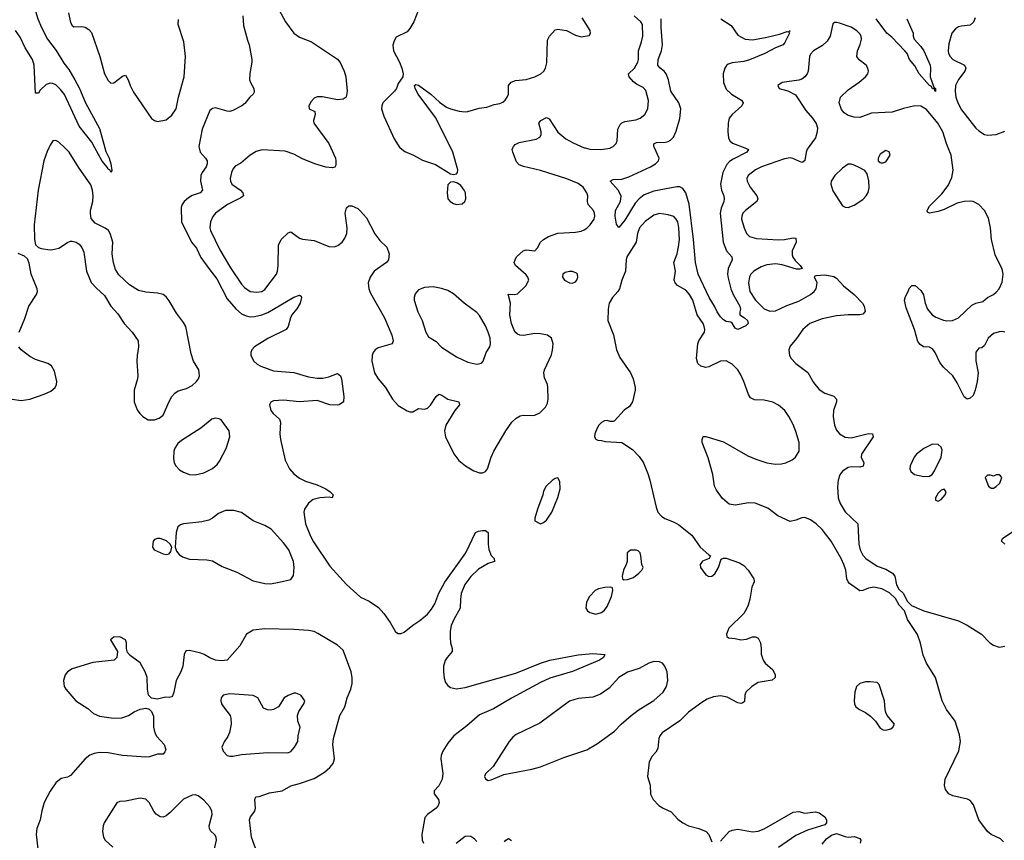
# Model space of a CAD drawing. Header units: inches. Extents: x 1550315 to 1685896, y 510706 to 640504.
# Tile 278 of 452: x 1640721 to 1647506, y 565229 to 570884. Entities that reach past the tile are written whole.
import ezdxf

# ---------------------------------------------------------------- set-up
doc = ezdxf.new("R2010")
doc.units = ezdxf.units.IN
doc.header["$MEASUREMENT"] = 0
doc.layers.add('B6546', color=7, linetype='Continuous')
doc.layers.add('B6547', color=7, linetype='Continuous')

msp = doc.modelspace()

# ---------------------------------------------------------------- linework, layer by layer
at = {"layer": 'B6546', "color": 5}
for points, elevation in [([(1640921, 570000), (1640910, 569976), (1640886.5, 569910), (1640848.1, 569710), (1640821.5, 569470), (1640822.3, 569370), (1640830, 569331.3), (1640850, 569314), (1640868.2, 569308.2), (1640930, 569298), (1640950, 569299.1), (1640991.7, 569308.3), (1641050, 569347.3), (1641070, 569357.3), (1641083.2, 569356.8), (1641111, 569350), (1641130, 569337.3), (1641150, 569314.8), (1641162.4, 569282.4), (1641180.3, 569150), (1641213.9, 569073.9), (1641250, 569032.7), (1641304.2, 568984.2), (1641350, 568910.8), (1641398, 568858), (1641440.4, 568790), (1641494.9, 568730), (1641537.1, 568670), (1641540.3, 568630), (1641530.3, 568570), (1641528.7, 568530), (1641534, 568430), (1641532.2, 568410), (1641509, 568330), (1641510.4, 568250), (1641530, 568194.8), (1641548, 568170), (1641570.5, 568150), (1641606.9, 568126.9), (1641650, 568126), (1641682.7, 568137.3), (1641710, 568158), (1641750, 568254), (1641770, 568287.7), (1641789.7, 568310.3), (1641813.7, 568326.3), (1641870, 568343.2), (1641910, 568362.4), (1641939.8, 568390), (1641953.8, 568410), (1641960.8, 568430), (1641955.3, 568470), (1641918.5, 568530), (1641901.8, 568581.8), (1641866.4, 568770), (1641850, 568798), (1641800.7, 568860.7), (1641750, 568945.6), (1641730, 568973), (1641710, 568989.7), (1641670, 568999.8), (1641590, 569005.1), (1641538.5, 569018.5), (1641476.9, 569056.9), (1641404.5, 569124.5), (1641382.2, 569162.2), (1641367.7, 569207.7), (1641357.4, 569270), (1641362, 569350), (1641343.5, 569410), (1641332.1, 569430), (1641310, 569446.4), (1641240.5, 569480.5), (1641214.3, 569514.3), (1641207.8, 569547.8), (1641209.1, 569570), (1641223.9, 569630), (1641228.1, 569670), (1641223.2, 569710), (1641210, 569746.4), (1641126.4, 569866.4), (1641061.4, 569970), (1641030.9, 570000)], 520), ([(1641308.5, 570000), (1641315.5, 569975.5), (1641337.6, 569930), (1641350, 569890.8), (1641355.9, 569844.1), (1641352, 569830), (1641345.4, 569845.4), (1641330, 569852.7), (1641325, 569865), (1641290, 569908.3), (1641239.8, 570000)], 480), ([(1641957.5, 570000), (1641963.5, 569970), (1642000.3, 569930), (1642012.4, 569910), (1642013.2, 569890), (1642005, 569870), (1641977.2, 569830), (1641969.2, 569810), (1641967.8, 569770), (1641980.3, 569710), (1641965.5, 569690), (1641910, 569671.5), (1641883.9, 569656.1), (1641854.9, 569630), (1641840.8, 569610), (1641832.6, 569590), (1641836, 569490), (1641903.9, 569350), (1641939.1, 569310), (1641970, 569246), (1642030, 569159.2), (1642078.9, 569098.9), (1642150, 568961.3), (1642210.6, 568890.6), (1642250, 568857.5), (1642282.5, 568842.5), (1642310, 568836.8), (1642338.2, 568838.2), (1642390, 568850.1), (1642430, 568866.9), (1642610, 568971.7), (1642650, 568985.5), (1642659.5, 568979.5), (1642663.8, 568970), (1642652.5, 568930), (1642630, 568891), (1642596, 568850), (1642586.3, 568830), (1642570.3, 568769.8), (1642557.1, 568750), (1642430, 568685.8), (1642338.9, 568630), (1642320.2, 568610), (1642313.4, 568590), (1642314, 568570), (1642333.4, 568530), (1642357.3, 568510), (1642383.5, 568496.5), (1642470, 568463.9), (1642610, 568451.9), (1642710, 568421.7), (1642770, 568413.7), (1642810, 568414), (1642850, 568422.4), (1642910, 568446.7), (1642931.8, 568430), (1642938.2, 568410), (1642953.7, 568286.3), (1642951.3, 568250), (1642922, 568230), (1642910, 568226.6), (1642858, 568230), (1642770, 568259.5), (1642650, 568250.8), (1642538.5, 568261.5), (1642470, 568257.4), (1642451.9, 568248.1), (1642442, 568230), (1642452.2, 568190), (1642467, 568170), (1642510.2, 568130.2), (1642518.3, 568110), (1642512.4, 568030), (1642517.5, 567990), (1642549.5, 567849.4), (1642579.7, 567790), (1642610, 567754.9), (1642650, 567724.7), (1642690, 567704.7), (1642770, 567678), (1642830, 567650.4), (1642860.7, 567630), (1642881, 567610), (1642874, 567590), (1642852.9, 567592.9), (1642790, 567588.7), (1642743.2, 567576.8), (1642710, 567551.3), (1642684, 567510), (1642678, 567490), (1642690.2, 567410), (1642724.7, 567324.7), (1642745.4, 567285.4), (1642858, 567118), (1642972.3, 566992.3), (1643070, 566904), (1643130, 566877.3), (1643192.7, 566832.7), (1643230, 566793), (1643274, 566730), (1643310, 566666), (1643330, 566654), (1643350, 566654), (1643370, 566663), (1643430, 566712.2), (1643477.2, 566742.8), (1643530, 566787), (1643558.5, 566821.5), (1643580.8, 566859.2), (1643608.8, 566931.2), (1643650, 567008.4), (1643794, 567210), (1643862, 567350), (1643881.5, 567358.5), (1643910, 567363), (1643930, 567363), (1643950, 567350.6), (1643948.2, 567270), (1643953.7, 567233.7), (1643970, 567191), (1643991, 567170), (1643992, 567150), (1643950, 567136), (1643883.2, 567096.8), (1643830, 567047.8), (1643788.3, 566991.7), (1643763.1, 566930), (1643757.4, 566890), (1643756.9, 566830), (1643711.3, 566750), (1643695, 566710), (1643687.8, 566670), (1643686.6, 566626.6), (1643690.2, 566590.2), (1643701.7, 566550), (1643701.3, 566530), (1643665.7, 566490), (1643652.1, 566467.9), (1643642.3, 566430), (1643640.2, 566390), (1643646.3, 566346.3), (1643656, 566316), (1643670, 566295.3), (1643690, 566282.7), (1643730, 566273.2), (1643790, 566282), (1644140, 566380), (1644309.4, 566450), (1644374, 566470), (1644570, 566506.8), (1644670, 566516.4), (1644754, 566510), (1644744.7, 566490), (1644716, 566470), (1644530, 566393), (1644374.2, 566345.8), (1644310, 566317.3), (1644110, 566209.8), (1643985.4, 566134.6), (1643890, 566094), (1643802.6, 566017.4), (1643712, 565950), (1643670, 565899.5), (1643636.7, 565843.3), (1643625.4, 565814.6), (1643622.6, 565790), (1643635.8, 565690), (1643633.1, 565650), (1643610, 565604), (1643576, 565570), (1643576, 565550), (1643606.8, 565510), (1643610.6, 565490), (1643604.9, 565470), (1643590.3, 565449.7), (1643532.1, 565407.9), (1643512.7, 565387.3), (1643491.8, 565270), (1643494.6, 565230), (1643504.2, 565210)], 520), ([(1642864, 570000), (1642896, 569930), (1642900.3, 569910), (1642898.3, 569881.7), (1642891.9, 569868.1), (1642876.7, 569863.3), (1642830, 569867.6), (1642754, 569890), (1642670, 569924.2), (1642610, 569956.9), (1642550, 569976.9), (1642392.5, 569987.5), (1642350, 569974.5), (1642310, 569949.6), (1642244.3, 569895.7), (1642206.7, 569873.3), (1642190, 569854), (1642180.3, 569830), (1642171.8, 569790), (1642173.7, 569770), (1642182.4, 569750), (1642242, 569710), (1642257.6, 569690), (1642262, 569670), (1642244.9, 569655.1), (1642153.6, 569610), (1642069.5, 569550.5), (1642051.6, 569528.4), (1642036.2, 569490), (1642032.2, 569450), (1642035.2, 569430), (1642098.9, 569298.9), (1642173.1, 569173.1), (1642250, 569060.2), (1642270, 569037.7), (1642310, 569010.2), (1642354.9, 569005.1), (1642388.9, 569011.1), (1642410, 569023.7), (1642490.7, 569129.3), (1642498, 569150), (1642502.4, 569190), (1642503.5, 569330), (1642522.2, 569370), (1642570, 569416), (1642590, 569421.1), (1642650, 569377.4), (1642670, 569370.3), (1642750, 569362.7), (1642850, 569321.6), (1642890, 569318.8), (1642912.7, 569327.3), (1642942.2, 569350), (1642962, 569378), (1642975.3, 569410), (1642978, 569450), (1642964, 569550), (1642972, 569588), (1642990, 569600.7), (1643010, 569602), (1643050, 569582), (1643070, 569564.9), (1643110, 569519.1), (1643168.5, 569408.5), (1643203, 569363), (1643250, 569315.5), (1643265.7, 569270), (1643263.1, 569230), (1643248.2, 569210), (1643163.6, 569150), (1643136.9, 569110), (1643123.2, 569070), (1643126, 569030), (1643138.4, 568998.4), (1643233.7, 568830), (1643284.9, 568710), (1643294, 568670), (1643286.8, 568650), (1643190, 568622.4), (1643170.3, 568609.7), (1643157.6, 568590), (1643148.9, 568570), (1643146.5, 568530), (1643166.5, 568450), (1643190, 568408.5), (1643242.6, 568350), (1643290.2, 568270), (1643310, 568246), (1643330, 568226.3), (1643390, 568188.9), (1643410, 568182.3), (1643430, 568182.6), (1643470, 568204.4), (1643510, 568200.4), (1643530, 568206), (1643552.1, 568227.9), (1643590, 568286.8), (1643610, 568302.8), (1643630, 568297.3), (1643670, 568268.4), (1643746, 568250), (1643750.5, 568230), (1643719.3, 568190), (1643656.5, 568090), (1643647.8, 568050), (1643655.6, 568010), (1643711.5, 567891.5), (1643746.9, 567846.9), (1643792.4, 567810), (1643850, 567774), (1643890, 567760.9), (1643910, 567761.1), (1643929.7, 567770.3), (1643945.1, 567790), (1643969.7, 567870.3), (1643987.3, 567910), (1644070, 568050.7), (1644112.3, 568110), (1644142.3, 568137.7), (1644170, 568154.9), (1644190, 568159.3), (1644250, 568156.5), (1644270, 568159.5), (1644304.4, 568175.6), (1644345.1, 568214.9), (1644357.5, 568242.5), (1644363, 568270), (1644360.7, 568350), (1644357, 568370), (1644336.5, 568416.5), (1644333.2, 568450), (1644337.2, 568470), (1644385.6, 568574.4), (1644393.3, 568606.7), (1644396.9, 568650), (1644386, 568690), (1644358, 568710), (1644310, 568719.3), (1644270, 568720.9), (1644192.8, 568707.2), (1644166.6, 568710), (1644150, 568716.4), (1644132.7, 568732.7), (1644109, 568790), (1644097.5, 568850), (1644102, 568930), (1644086.8, 568993.2), (1644130, 568990.5), (1644150, 568994.9), (1644209.3, 569050), (1644229.2, 569090), (1644222.7, 569110), (1644210, 569125.2), (1644137.2, 569190), (1644129, 569210), (1644134, 569230), (1644144, 569250), (1644190, 569290.8), (1644210, 569298.8), (1644270, 569292), (1644290, 569312), (1644309.6, 569350.4), (1644329.2, 569370), (1644365.2, 569390), (1644430, 569412), (1644550, 569418.7), (1644590, 569427), (1644610, 569436), (1644630, 569447.6), (1644652.4, 569470), (1644678.3, 569510), (1644683.5, 569530), (1644682.4, 569550), (1644674, 569570), (1644638, 569610), (1644634, 569630), (1644635.1, 569670), (1644629.6, 569690), (1644604.2, 569730), (1644570, 569754.8), (1644490, 569787.7), (1644310, 569844.2), (1644191.5, 569871.5), (1644163, 569883), (1644144.4, 569904.4), (1644118, 569970), (1644115.1, 569990), (1644118.9, 570000)], 540), ([(1643342.8, 570000), (1643374.9, 569974.9), (1643434.8, 569950), (1643496.5, 569916.5), (1643586.6, 569886.6), (1643690, 569821), (1643710, 569818), (1643730, 569822), (1643738, 569830), (1643739, 569850), (1643706.6, 569970), (1643691.5, 570000)], 560), ([(1644617.4, 570000), (1644650, 569992.6), (1644726, 569990), (1644790, 569999.5), (1644791, 570000)], 540), ([(1645716.9, 570000), (1645742, 569990), (1645732.4, 569970), (1645636.6, 569923.4), (1645612.8, 569907.2), (1645593.6, 569886.4), (1645565.5, 569830), (1645549.6, 569750), (1645555.7, 569710), (1645573.2, 569670), (1645576.3, 569650), (1645573.1, 569630), (1645553.9, 569586.1), (1645548, 569550), (1645568.9, 569350), (1645590.7, 569290.7), (1645629, 569249), (1645630.3, 569230), (1645602.5, 569170), (1645599.2, 569130), (1645602.1, 569102.1), (1645620.1, 569030), (1645636.6, 568990), (1645683.9, 568910), (1645688.6, 568890), (1645683.2, 568870), (1645684.2, 568850), (1645714.9, 568830), (1645735.3, 568810), (1645740.4, 568790), (1645724.7, 568775.3), (1645669.7, 568749.7), (1645650, 568758.4), (1645630, 568792.7), (1645620.5, 568800.5), (1645590, 568805.1), (1645570, 568815.9), (1645550, 568836.5), (1645525.9, 568870), (1645508, 568910), (1645471, 568970), (1645396.5, 569130), (1645376.9, 569210), (1645364.4, 569370), (1645333.1, 569613.1), (1645312.2, 569690), (1645290, 569720.3), (1645270, 569731.3), (1645250, 569731.9), (1645090, 569701.3), (1645023.8, 569676.2), (1644989.6, 569650.4), (1644961.7, 569618.3), (1644890, 569502.3), (1644850, 569452), (1644834, 569474), (1644823.7, 569530), (1644826.4, 569570), (1644859.8, 569630), (1644866.2, 569670), (1644845, 569710), (1644790, 569771), (1644810, 569782.6), (1644870, 569784.8), (1644918.9, 569801.1), (1645068, 569870), (1645103, 569890), (1645123.5, 569910), (1645128.2, 569930), (1645094.5, 570000)], 520), ([(1646153.8, 570000), (1646148, 569992), (1646139.7, 569970), (1646130, 569914), (1646117.2, 569902.8), (1646110, 569900.5), (1646048, 569928), (1646030, 569930.7), (1645990, 569924.2), (1645832.2, 569870), (1645792, 569850), (1645741.1, 569810), (1645732, 569790), (1645733.4, 569770), (1645754.3, 569730), (1645800.2, 569670), (1645806.4, 569650), (1645799.7, 569630), (1645722, 569570), (1645704.7, 569550), (1645696.9, 569530), (1645695.5, 569510), (1645712.4, 569450), (1645730, 569410.4), (1645750.5, 569390), (1645797.1, 569377.1), (1645950, 569366.3), (1645991.8, 569368.2), (1646050, 569381.7), (1646070, 569378.8), (1646070.2, 569350), (1646044.7, 569290), (1646044.2, 569264.2), (1646048.2, 569248.2), (1646063.6, 569223.6), (1646098, 569190), (1646112, 569170), (1646096, 569164), (1646074.4, 569165.6), (1645975.5, 569195.6), (1645930, 569201.6), (1645870, 569195), (1645830, 569180.7), (1645779, 569150), (1645759.1, 569130), (1645750, 569111.8), (1645743.5, 569070), (1645751, 569010), (1645790, 568951.3), (1645850, 568891.2), (1645890, 568875.4), (1645930, 568878), (1646006.7, 568913.3), (1646090, 568943.8), (1646169.6, 568990), (1646195.1, 569010), (1646209.3, 569030), (1646215.3, 569070), (1646198, 569110), (1646202, 569118), (1646210, 569122), (1646270, 569126), (1646330, 569114.8), (1646350, 569102.8), (1646398, 569050), (1646470.4, 568990), (1646527.7, 568930), (1646539.1, 568910), (1646546, 568874), (1646530, 568854), (1646510.5, 568849.5), (1646429.8, 568849.8), (1646350, 568842.3), (1646250, 568822.7), (1646166.3, 568790), (1646116.9, 568750), (1646073.6, 568686.4), (1646030, 568634.7), (1646020.2, 568610), (1646025.6, 568570), (1646036.9, 568550), (1646070, 568514.9), (1646152.2, 568452.2), (1646190, 568384.9), (1646230, 568336.5), (1646268, 568310), (1646330.6, 568290), (1646348.5, 568270), (1646348.8, 568250), (1646328, 568190), (1646325.2, 568150), (1646334.9, 568090), (1646350, 568054.9), (1646370, 568030.4), (1646410, 568007.6), (1646450, 568002.3), (1646570, 568032.4), (1646598, 568030), (1646602, 568010), (1646521.7, 567890), (1646519.5, 567870), (1646536.5, 567830), (1646532.5, 567807.5), (1646510, 567800.5), (1646450, 567802), (1646430, 567797.4), (1646390, 567773.3), (1646372.8, 567747.2), (1646360.7, 567710), (1646355, 567665), (1646360.2, 567590), (1646374.2, 567550), (1646410, 567492.7), (1646495.8, 567410), (1646503.5, 567270), (1646513, 567230), (1646530, 567194), (1646551, 567171), (1646630, 567119.1), (1646690, 567097.3), (1646734.8, 567070), (1646750.6, 567050), (1646762.8, 566990), (1646779.8, 566959.8), (1646810.6, 566930), (1646837.3, 566877.3), (1646866.8, 566846.8), (1646950, 566810.8), (1647190, 566740.7), (1647250, 566710.6), (1647347.3, 566650), (1647406, 566590), (1647430, 566574.9), (1647470, 566561.1), (1647510, 566567)], 540), ([(1647510, 568731.6), (1647490, 568734.7), (1647470, 568734), (1647430, 568720.4), (1647394.3, 568690), (1647370, 568639.5), (1647350, 568623.7), (1647330, 568619.5), (1647310, 568593.2), (1647310, 568532), (1647326.3, 568450), (1647318.5, 568390), (1647304.9, 568330), (1647290, 568294.5), (1647270, 568276.2), (1647250, 568269.4), (1647230, 568285.2), (1647181.4, 568381.4), (1647150, 568429.4), (1647086.6, 568490), (1647061.4, 568521.5), (1647029.7, 568589.7), (1647010, 568616), (1646990, 568626.6), (1646949.6, 568629.7), (1646925.1, 568645.1), (1646910, 568665.2), (1646886.6, 568750), (1646830, 568897.2), (1646818.9, 568950), (1646823.8, 568976.2), (1646844, 569010), (1646849.2, 569030.8), (1646868.9, 569051.1), (1646891.6, 569051.6), (1646930, 569018), (1646948.2, 568988.2), (1646960.3, 568930), (1646975.6, 568890), (1647008.8, 568850), (1647033.6, 568833.6), (1647085.6, 568814.4), (1647110, 568809.2), (1647148.9, 568811.1), (1647190, 568830.3), (1647282.5, 568917.5), (1647309.9, 568930.1), (1647357.3, 568942.7), (1647390, 568970.4), (1647430, 568990.2), (1647450, 569005.6), (1647470, 569030.3), (1647490, 569074), (1647496.8, 569130), (1647490, 569165.2), (1647442.4, 569262.4), (1647418.2, 569370), (1647410.6, 569450), (1647396.7, 569516.7), (1647370, 569568.7), (1647330, 569610.8), (1647290, 569629.8), (1647270, 569633.8), (1647230, 569631.8), (1647181.7, 569618.3), (1647090, 569575.1), (1647050, 569562), (1646990, 569549.4), (1646976.4, 569556.4), (1646974, 569570), (1646990, 569598.8), (1647075.8, 569684.2), (1647118.3, 569741.7), (1647144.7, 569795.3), (1647152.6, 569847.4), (1647139, 569950), (1647119.3, 570000)], 540), ([(1647498.9, 565218.9), (1647479.6, 565239.6), (1647415.3, 565270), (1647390, 565289.2), (1647329.6, 565370), (1647292.9, 565472.9), (1647270, 565504), (1647252.1, 565512.1), (1647150, 565536), (1647124, 565550), (1647100.1, 565580.1), (1647093.2, 565610), (1647098, 565650), (1647193.3, 565846.7), (1647203.1, 565910), (1647196.5, 565956.5), (1647167.1, 566050), (1647106.4, 566130), (1647078, 566190), (1647031.2, 566350), (1646969.7, 566450), (1646945.9, 566505.9), (1646928.3, 566588.3), (1646907.7, 566647.7), (1646839, 566750), (1646818, 566810), (1646782, 566850), (1646755.1, 566895.1), (1646715.3, 566935.3), (1646661.7, 566961.7), (1646606.9, 566973.1), (1646570, 566967.8), (1646530, 566949.7), (1646510, 566948), (1646439.7, 566999.8), (1646429.8, 567009.8), (1646421.1, 567030), (1646414.3, 567090), (1646399.2, 567130), (1646381.4, 567170), (1646311.6, 567290), (1646250, 567371.8), (1646210, 567410.8), (1646170, 567438), (1646130, 567452.6), (1646110, 567451.3), (1646070, 567435.1), (1646030, 567426), (1645944.9, 567464.9), (1645876.8, 567516.8), (1645788.8, 567551.2), (1645746, 567554), (1645650, 567539.5), (1645610, 567546.6), (1645564.2, 567584.2), (1645521.6, 567641.6), (1645509.7, 567670), (1645496.9, 567750), (1645464.2, 567864.2), (1645424.5, 567970), (1645422.7, 567990), (1645429.4, 568010.6), (1645450, 568010.6), (1645570, 567974.9), (1645739, 567879), (1645794.5, 567854.5), (1645870, 567830.2), (1645930, 567821.5), (1645970, 567822.6), (1645999.3, 567830), (1646042.9, 567850), (1646067.8, 567870), (1646091.8, 567910), (1646091.6, 567970), (1646070, 568046.6), (1646050, 568093.6), (1646020.9, 568150), (1645993.1, 568190), (1645950, 568227.9), (1645910, 568248.2), (1645850, 568262.6), (1645784.2, 568264.2), (1645757.5, 568277.5), (1645741.9, 568301.9), (1645711.6, 568390), (1645690, 568435.6), (1645668.5, 568470), (1645630, 568509.7), (1645590, 568532.1), (1645551, 568531), (1645470, 568490.9), (1645450, 568486.6), (1645415.3, 568495.3), (1645394.7, 568514.7), (1645385.6, 568550), (1645393.8, 568650), (1645400.9, 568670), (1645439.1, 568730), (1645441.7, 568750), (1645438, 568770), (1645429.7, 568790), (1645389.8, 568850), (1645359.8, 568950), (1645337.4, 568990), (1645310, 569019.3), (1645252.5, 569052.5), (1645237.2, 569070), (1645231.8, 569090), (1645240.7, 569150), (1645228.2, 569210), (1645251.2, 569270), (1645261.2, 569318.8), (1645266.9, 569370), (1645263.9, 569450), (1645255, 569490), (1645244.7, 569510), (1645227.3, 569527.3), (1645190, 569539.8), (1645130, 569548.4), (1645090, 569536.9), (1645030, 569492), (1644992.8, 569450), (1644977.4, 569410), (1644968.4, 569350), (1644904.5, 569250), (1644899.3, 569230), (1644895.2, 569150), (1644869.1, 569090), (1644853.6, 569030), (1644842.3, 569010), (1644806.7, 568970), (1644783.9, 568930), (1644775.6, 568890), (1644774.6, 568810), (1644812.5, 568712.5), (1644832.8, 568610), (1644857, 568557), (1644930.5, 568450), (1644947.3, 568410), (1644962.8, 568350), (1644962.8, 568330), (1644944.7, 568250), (1644922, 568218), (1644887.1, 568192.9), (1644819.8, 568120.2), (1644810, 568115.3), (1644790, 568115.3), (1644770, 568122), (1644750, 568119), (1644730, 568108.7), (1644711.3, 568090), (1644701, 568070), (1644684.7, 568030), (1644682, 568010), (1644690, 567994), (1644705.4, 567985.4), (1644730, 567984.7), (1644756.9, 567976.9), (1644870, 567971), (1644942.5, 567922.5), (1644990, 567874.8), (1645019.1, 567830), (1645050.4, 567750), (1645063.8, 567710), (1645105.8, 567525.8), (1645118.8, 567490), (1645143.1, 567463.1), (1645167.2, 567447.2), (1645230, 567421.6), (1645262.6, 567402.6), (1645352.3, 567332.3), (1645410.8, 567250), (1645470, 567196), (1645482, 567190), (1645472, 567170), (1645426.7, 567153.3), (1645410.5, 567130), (1645412.7, 567110), (1645450, 567059.1), (1645470, 567046), (1645490, 567050.4), (1645510, 567066.4), (1645536.9, 567110), (1645554.6, 567165.4), (1645570, 567174), (1645590, 567174), (1645680.9, 567140.9), (1645710, 567123), (1645741.6, 567090), (1645780.5, 567030), (1645781.6, 567010), (1645766.3, 566973.7), (1645752.4, 566890), (1645740.5, 566850), (1645730, 566824), (1645710, 566793.2), (1645606.8, 566690), (1645592, 566650), (1645592.7, 566632.7), (1645604.7, 566624.7), (1645650, 566621), (1645690, 566611.3), (1645730, 566616), (1645770, 566630.7), (1645790.7, 566630.7), (1645810, 566622), (1645824.7, 566590), (1645831, 566550), (1645831.1, 566511.1), (1645844.7, 566470), (1645858, 566450), (1645910, 566404.7), (1645926, 566370), (1645926, 566350), (1645907.1, 566332.9), (1645810, 566316.9), (1645765.5, 566290), (1645723.8, 566250), (1645717.1, 566230), (1645714.4, 566185.6), (1645704.5, 566175.5), (1645690, 566172.3), (1645670, 566177.6), (1645594.9, 566214.9), (1645550, 566224.5), (1645502.2, 566217.8), (1645458.4, 566201.6), (1645420.5, 566179.5), (1645330, 566112.4), (1645270, 566052.5), (1645148.2, 565970), (1645132.7, 565950), (1645126, 565930), (1645117.1, 565862.9), (1645103.5, 565836.5), (1645078, 565810), (1645058, 565770), (1645046.8, 565670), (1645064.9, 565610), (1645068.3, 565548.3), (1645086.8, 565510), (1645126, 565470), (1645156, 565450), (1645210, 565426), (1645255.6, 565375.6), (1645290, 565348.9), (1645329.3, 565329.3), (1645401, 565310), (1645450.2, 565290.2), (1645470.5, 565270), (1645490, 565218)], 540), ([(1640716.3, 568730), (1640756.3, 568823.7), (1640784, 568910), (1640837, 568990), (1640842.9, 569010), (1640841.6, 569030), (1640798.9, 569130), (1640785.4, 569205.4), (1640774.9, 569234.9), (1640754.9, 569254.9), (1640710, 569272.1)], 520), ([(1640670, 568269.3), (1640730, 568259.3), (1640790, 568268.1), (1640890, 568302.8), (1640936.2, 568323.8), (1640965.4, 568350), (1640974.5, 568370), (1640977.2, 568390), (1640961.6, 568461.6), (1640939.3, 568499.3), (1640914.9, 568514.9), (1640830, 568542.4), (1640790, 568563.6), (1640732, 568610), (1640714.5, 568630)], 520), ([(1647510, 567269.4), (1647486, 567290), (1647494, 567310), (1647634.9, 567405.1)], 540), ([(1642354.7, 565150), (1642319.1, 565250), (1642304, 565370), (1642311.5, 565390), (1642341.1, 565430), (1642345.4, 565450), (1642341.2, 565510), (1642348, 565530), (1642371.3, 565531.3), (1642443.3, 565556.7), (1642528.9, 565571.1), (1642590, 565605.8), (1642650, 565621.4), (1642750, 565655.9), (1642821.7, 565698.3), (1642858.9, 565730), (1642882, 565758), (1642890.9, 565790), (1642878, 565890), (1642882.7, 565930), (1642927.6, 566090), (1642961.8, 566150), (1642978.4, 566210), (1643002, 566270), (1643011.5, 566310), (1643012.2, 566352.2), (1643005.7, 566390), (1642950, 566539.6), (1642910, 566573.6), (1642775.3, 566655.3), (1642750, 566667), (1642710, 566674), (1642610, 566682), (1642410, 566686), (1642330, 566677.2), (1642284.7, 566650), (1642238.8, 566570), (1642150, 566469.6), (1642110, 566466.6), (1642070, 566471.3), (1642030, 566486.6), (1641992.7, 566510), (1641970, 566518), (1641890, 566536.2), (1641870, 566535.1), (1641862.8, 566530), (1641854, 566510), (1641844.9, 566430), (1641830.3, 566390), (1641798.4, 566330), (1641783, 566250), (1641774.2, 566225.8), (1641770, 566219), (1641750, 566212.7), (1641725.2, 566214.8), (1641670, 566202.7), (1641630, 566209), (1641609.5, 566229.5), (1641600.7, 566270), (1641599.7, 566350), (1641586.3, 566390), (1641550, 566452.3), (1641482, 566502), (1641463.7, 566523.7), (1641457.2, 566550), (1641458, 566590), (1641449.2, 566610), (1641410, 566631.2), (1641370, 566629), (1641346, 566610), (1641396, 566530), (1641391, 566490), (1641371.3, 566470), (1641225.9, 566454.1), (1641082.4, 566410), (1641050.3, 566390), (1641035.3, 566370), (1641023.6, 566330), (1641026.7, 566290), (1641038.3, 566270), (1641107.9, 566190), (1641190, 566138.6), (1641230, 566104.2), (1641270, 566084.6), (1641367.9, 566072), (1641425.8, 566074.2), (1641470.8, 566089.2), (1641510, 566114.9), (1641550, 566133.4), (1641590, 566138.8), (1641613.7, 566133.7), (1641630, 566118), (1641643.8, 566083.8), (1641643.1, 566010), (1641652, 565970), (1641665, 565944.9), (1641717.6, 565890), (1641727.3, 565852.7), (1641722, 565838), (1641710, 565824), (1641670, 565822.7), (1641614.9, 565805.1), (1641590, 565803), (1641430, 565813.1), (1641330, 565832.8), (1641270, 565833.6), (1641233.2, 565826.8), (1641205.1, 565814.9), (1641172.7, 565790), (1641070, 565676), (1641050, 565663.7), (1641005.8, 565654.2), (1640970, 565625.2), (1640931.7, 565568.3), (1640890.3, 565489.7), (1640872.8, 565432.8), (1640861.3, 565370), (1640839.3, 565310), (1640834.4, 565270), (1640844.9, 565170)], 520), ([(1642058.7, 565150), (1642076, 565230), (1642075.8, 565250), (1642066.2, 565266.2), (1642035.6, 565295.6), (1642028.2, 565310), (1642026.6, 565330), (1642046.8, 565406.8), (1642045.1, 565430), (1642030, 565460.9), (1641990, 565507), (1641950, 565536), (1641930, 565542.7), (1641910, 565540.9), (1641850, 565512), (1641758.8, 565421.2), (1641730, 565398.3), (1641710, 565389.7), (1641690, 565391.2), (1641661.6, 565410), (1641644.7, 565430), (1641613.6, 565490), (1641590, 565513.6), (1641550, 565519.6), (1641450, 565498), (1641410, 565496.9), (1641390, 565487), (1641303.8, 565350), (1641296.4, 565330), (1641292.4, 565290), (1641299.5, 565250), (1641310.4, 565230), (1641362.3, 565182.3)], 540), ([(1645550, 565223.8), (1645609.5, 565290), (1645630, 565298.4), (1645670, 565305.3), (1645770, 565288.1), (1645810, 565293.2), (1645851.3, 565308.7), (1646050, 565423.8), (1646090, 565427.7), (1646130, 565416), (1646205.4, 565425.4), (1646230, 565418), (1646270, 565391.3), (1646281, 565370), (1646281, 565350), (1646270, 565335.3), (1646150, 565299.5), (1646070, 565263), (1645950, 565180.4)], 540), ([(1643729.6, 565210.4), (1643790, 565257.3), (1643810, 565260.7), (1643830, 565257.3), (1643850, 565244), (1643870, 565221)], 520), ([(1644062, 565218), (1644070, 565230.8), (1644090, 565240.7), (1644110, 565227.3)], 520), ([(1646250, 565202.8), (1646281.2, 565238.8), (1646314.5, 565265.5), (1646350, 565276), (1646410, 565254.8), (1646430, 565251), (1646470, 565256), (1646510, 565242), (1646518, 565230), (1646512, 565210)], 540)]:
    msp.add_lwpolyline(points, dxfattribs=dict(at, elevation=elevation))
for points, elevation in [([(1646690, 569981.2), (1646650, 569957.2), (1646637.3, 569930), (1646636, 569910), (1646650, 569898.8), (1646658, 569898), (1646670, 569897.3), (1646690, 569904.9), (1646719, 569950), (1646712.9, 569972.9)], 560), ([(1646450, 569887), (1646430, 569887), (1646390, 569860.7), (1646338.9, 569810), (1646312.9, 569770), (1646310.3, 569750), (1646324.1, 569704.1), (1646390, 569601), (1646410, 569590.8), (1646430, 569590.7), (1646470, 569605.5), (1646530, 569645.5), (1646554, 569670), (1646566.5, 569693.5), (1646574.9, 569725.1), (1646572.9, 569772.9), (1646560.7, 569820.7), (1646543.6, 569843.6), (1646506, 569866), (1646470, 569880.7)], 560), ([(1643710, 569766.6), (1643690, 569765.2), (1643670, 569746), (1643666.4, 569690), (1643670.7, 569650), (1643686.8, 569630), (1643710, 569616.3), (1643730, 569610.7), (1643770, 569614.8), (1643789, 569630), (1643796, 569650), (1643792, 569690), (1643782.9, 569710), (1643760.1, 569740.1), (1643737.2, 569757.2)], 560), ([(1644530, 569149.7), (1644510, 569149.6), (1644478.8, 569141.2), (1644462.8, 569130), (1644460.7, 569110), (1644474, 569090), (1644510, 569070.4), (1644530, 569068.4), (1644550, 569076.3), (1644560.7, 569090), (1644566, 569110), (1644563.6, 569130), (1644557.2, 569137.2)], 540), ([(1643570, 569043.7), (1643510, 569039.3), (1643470, 569022.7), (1643446.3, 568993.7), (1643439, 568970), (1643440.2, 568950), (1643465.2, 568870), (1643493.1, 568810), (1643519.5, 568730), (1643537.5, 568697.5), (1643590, 568665.3), (1643627.9, 568627.9), (1643730, 568559.6), (1643810, 568523.2), (1643870, 568509), (1643902.3, 568517.7), (1643915.6, 568530), (1643936.3, 568590), (1643959.7, 568630), (1643965.7, 568650), (1643962.2, 568690), (1643948.5, 568730), (1643930, 568775.1), (1643890, 568845.1), (1643870, 568866), (1643783.6, 568930), (1643710, 568995.6), (1643670, 569016.9), (1643628, 569032)], 560), ([(1642070, 568137.6), (1642044, 568130), (1641970, 568069.5), (1641835.1, 567984.9), (1641810, 567962.7), (1641788.9, 567931.1), (1641782.4, 567910), (1641780.9, 567860.9), (1641786, 567830), (1641796.3, 567810), (1641822.3, 567782.3), (1641850, 567764.9), (1641890, 567750.5), (1641930, 567748.2), (1641990, 567760.5), (1642050, 567790.6), (1642081.3, 567818.7), (1642098, 567842), (1642143.6, 567930), (1642169.5, 568009.5), (1642165.1, 568050), (1642110, 568126), (1642094.5, 568134.5)], 520), ([(1647010, 567958.4), (1646950, 567929.6), (1646900.5, 567890), (1646885.5, 567870), (1646858, 567810), (1646855.5, 567790), (1646862, 567770), (1646886, 567750), (1646950, 567735.5), (1646990, 567738.8), (1647009.4, 567750.6), (1647025.1, 567774.9), (1647071.2, 567870), (1647076.9, 567916.9), (1647070, 567937.2), (1647050, 567957)], 560), ([(1647470, 567748), (1647450, 567748), (1647430, 567738), (1647410, 567746), (1647390, 567746), (1647374, 567730), (1647396, 567670), (1647415.3, 567655.3), (1647430, 567654.8), (1647450, 567666.8), (1647474, 567690), (1647488, 567730), (1647480.4, 567740.4)], 560), ([(1644430, 567726), (1644410, 567722), (1644390, 567709), (1644348, 567670), (1644330, 567635.3), (1644324.9, 567610), (1644288, 567510), (1644270.8, 567450), (1644271, 567430), (1644310, 567410.7), (1644330, 567419.1), (1644350, 567434.8), (1644386.6, 567490), (1644430, 567592), (1644445.2, 567650), (1644442, 567702)], 540), ([(1647090, 567648.7), (1647070, 567642), (1647050, 567622), (1647031.3, 567590), (1647032, 567572), (1647050, 567566), (1647070, 567578), (1647099, 567610), (1647104, 567630)], 560), ([(1642197.3, 567502.7), (1642139.2, 567500.8), (1642090, 567482), (1642050.3, 567449.7), (1642024.2, 567435.8), (1641975.9, 567424.1), (1641850, 567409.9), (1641830, 567403.4), (1641811, 567390), (1641799.1, 567350), (1641791.8, 567250), (1641800.5, 567220.5), (1641819.4, 567199.4), (1641842.5, 567182.5), (1641890, 567166.6), (1642010, 567161.5), (1642050, 567154.4), (1642115.1, 567115.1), (1642216.4, 567076.4), (1642330, 567018), (1642350, 567011.8), (1642410, 566999.5), (1642450, 566997), (1642510, 567007.7), (1642590, 567026), (1642606.6, 567053.4), (1642611.6, 567108.4), (1642608, 567150), (1642575.1, 567230), (1642538.6, 567278.6), (1642452.9, 567372.9), (1642410, 567399.5), (1642329.6, 567430), (1642250, 567487.8)], 520), ([(1641690, 567309.6), (1641670, 567309.6), (1641650, 567300.9), (1641641.6, 567290), (1641635.5, 567250), (1641647.3, 567230), (1641710, 567203), (1641730, 567199.1), (1641750, 567204), (1641761.5, 567218.5), (1641769.3, 567250), (1641758, 567270), (1641731.7, 567291.7)], 520), ([(1644970, 567228.7), (1644930, 567228.7), (1644906, 567210), (1644906, 567150), (1644901, 567130), (1644881, 567090), (1644872, 567050), (1644874, 567030), (1644884.7, 567024.7), (1644910, 567026), (1644950, 567041), (1644988, 567070), (1645008, 567090), (1645018, 567110), (1645008.9, 567128.9), (1645002, 567190), (1644995.3, 567210), (1644983.1, 567223.1)], 540), ([(1644794, 566974), (1644752.3, 566972.3), (1644710, 566962), (1644687.3, 566950), (1644646.4, 566910), (1644626, 566870), (1644623, 566830), (1644634, 566810), (1644650, 566799.3), (1644690, 566787.2), (1644730, 566799.5), (1644750, 566815.5), (1644770, 566840.7), (1644799.5, 566910), (1644808.7, 566950), (1644806, 566970)], 540), ([(1645090, 566461.1), (1645056.4, 566450), (1644990, 566412.7), (1644910, 566386.8), (1644848.9, 566350), (1644782.2, 566277.8), (1644724.2, 566235.8), (1644670, 566215.1), (1644570, 566206.9), (1644510, 566188.2), (1644304.1, 566035.9), (1644141, 565959), (1644119, 565941), (1644093.4, 565910), (1643982.4, 565737.6), (1643930, 565688), (1643924.9, 565670), (1643930, 565652), (1643950, 565641), (1643970, 565646), (1644057.4, 565682.6), (1644250, 565719.3), (1644310, 565734.7), (1644470, 565800.8), (1644630, 565852.2), (1644703, 565897), (1644819.4, 565980.6), (1644865.6, 566030), (1644933.6, 566090), (1644990, 566131.7), (1645090, 566193.1), (1645154.3, 566250), (1645178.7, 566290), (1645186.8, 566330), (1645182.5, 566390), (1645166.6, 566430), (1645150, 566449.8), (1645130, 566459.3)], 540), ([(1646581.2, 566321.2), (1646550, 566320.5), (1646510, 566309.5), (1646488.2, 566290), (1646476.4, 566250), (1646470.5, 566190), (1646473, 566170), (1646483, 566150), (1646507.3, 566130), (1646549, 566109), (1646583.9, 566083.9), (1646618.8, 566050), (1646650, 566001), (1646670, 565990.8), (1646690, 565987.3), (1646723.1, 565996.9), (1646738, 566010), (1646748, 566030), (1646699, 566090), (1646689.4, 566109.4), (1646683.7, 566130), (1646680.9, 566190), (1646643.2, 566303.2), (1646630, 566316)], 560), ([(1642623.7, 566243.7), (1642610, 566242.9), (1642570, 566227.6), (1642543.8, 566210), (1642504.9, 566150), (1642470.3, 566129.7), (1642450, 566126), (1642428, 566128), (1642400.8, 566140.8), (1642360.9, 566210), (1642330, 566227.6), (1642170, 566238.9), (1642122.8, 566230), (1642108.7, 566211.3), (1642106.7, 566190), (1642112.4, 566170), (1642124.9, 566150), (1642170.2, 566090.2), (1642176.5, 566070), (1642177, 566030), (1642167.2, 565972.8), (1642154.9, 565945.1), (1642130, 565909), (1642114, 565870), (1642124.1, 565844.1), (1642150, 565814.8), (1642168.6, 565808.6), (1642190, 565808.7), (1642250, 565820.9), (1642430, 565834.2), (1642568.3, 565831.7), (1642590, 565842.4), (1642615.1, 565870), (1642638, 565910), (1642640.5, 565950), (1642652.6, 566010), (1642638, 566050), (1642635.8, 566090), (1642643.5, 566116.5), (1642679.5, 566170), (1642685.2, 566190), (1642657.2, 566230)], 540)]:
    msp.add_lwpolyline(points, close=True, dxfattribs=dict(at, elevation=elevation))
at = {"layer": 'B6547', "color": 5}
for points, elevation in [([(1640717, 571557), (1640746.5, 571530), (1640830.1, 571470.1), (1640877.1, 571417.1), (1640911.8, 571390), (1640921.6, 571370), (1640890, 571359.8), (1640798.3, 571361.7), (1640771.4, 571348.6), (1640758.9, 571330), (1640752, 571308), (1640750.9, 571269.1), (1640787.3, 571090), (1640846.4, 570890), (1640871.5, 570830), (1640912.9, 570750), (1640972.1, 570672.1), (1641024.8, 570584.8), (1641059.6, 570539.6), (1641100.1, 570470), (1641132.5, 570410), (1641175.4, 570310), (1641270, 570134.9), (1641308.5, 570000)], 480), ([(1641056.6, 570930), (1641070, 570863.8), (1641083.4, 570843.4), (1641094.9, 570834.9), (1641150, 570836.8), (1641172.9, 570832.9), (1641196.8, 570816.8), (1641214.9, 570794.9), (1641272.2, 570630), (1641305, 570510), (1641330, 570464.2), (1641350, 570446.4), (1641370, 570448.2), (1641430, 570494.9), (1641450, 570500.5), (1641469.1, 570469.1), (1641481.6, 570430), (1641504.2, 570384.2), (1641630, 570203), (1641650, 570188), (1641670, 570182.4), (1641730, 570194), (1641770, 570226), (1641800.2, 570270), (1641816.2, 570350), (1641853.6, 570490), (1641863.5, 570630), (1641851.1, 570731.1), (1641812.7, 570850), (1641815.5, 570884.5)], 520), ([(1642509.1, 570950), (1642553.2, 570870), (1642610, 570791.3), (1642650, 570763.5), (1642732.2, 570730), (1642910, 570612.2), (1642930, 570588.2), (1642957.3, 570530), (1642968, 570490), (1642978.5, 570390), (1642970, 570349.4), (1642950, 570335.6), (1642910, 570331.5), (1642808, 570352), (1642770, 570352.3), (1642750, 570342.7), (1642730, 570320.9), (1642713, 570290), (1642716, 570270), (1642755.3, 570250), (1642757.8, 570230), (1642744.4, 570190), (1642747.8, 570170), (1642850, 570030.7), (1642864, 570000)], 540), ([(1643470, 570951.8), (1643437.8, 570870), (1643410, 570822.7), (1643390, 570800.9), (1643316, 570764), (1643301.1, 570738.9), (1643293, 570707), (1643296.4, 570670), (1643338.4, 570590), (1643353, 570550), (1643362.8, 570510), (1643361, 570490), (1643330, 570444), (1643317, 570410), (1643303.7, 570390), (1643222.6, 570310), (1643215.3, 570290), (1643214.9, 570270), (1643230, 570219.3), (1643302, 570062), (1643341.2, 570001.2), (1643342.8, 570000)], 560), ([(1642258.8, 570910), (1642264.1, 570844.1), (1642290, 570742), (1642302.8, 570710), (1642321, 570610), (1642321, 570590), (1642306, 570514), (1642304.9, 570470), (1642310.4, 570450), (1642333.7, 570410), (1642336.7, 570383.3), (1642330.6, 570370), (1642307.3, 570350), (1642272.7, 570307.3), (1642250.6, 570290), (1642190, 570257.4), (1642170, 570251.2), (1642150, 570252.6), (1642070, 570275.4), (1642050, 570272.8), (1642030, 570257), (1641979.3, 570130), (1641955.5, 570010), (1641957.5, 570000)], 520), ([(1643691.5, 570000), (1643586, 570210), (1643467.3, 570370), (1643446, 570410), (1643442, 570430), (1643450, 570436), (1643470, 570432.4), (1643553.4, 570370), (1643614.6, 570314.6), (1643661.6, 570281.6), (1643690, 570269.2), (1643750, 570254.2), (1643790, 570249.1), (1643810, 570251.5), (1643886.7, 570273.3), (1643938.7, 570281.3), (1643990, 570300.2), (1644030, 570307.2), (1644050, 570316), (1644066.3, 570330), (1644079.6, 570350), (1644089.6, 570370), (1644089.8, 570430.2), (1644107.1, 570452.9), (1644136.4, 570463.6), (1644210, 570472.2), (1644270, 570489.1), (1644311.8, 570510), (1644333.3, 570530), (1644344.7, 570550), (1644352.5, 570587.5), (1644358.3, 570741.7), (1644372.3, 570770), (1644410, 570813.4), (1644430, 570819.3), (1644488.6, 570808.6), (1644550, 570778), (1644590, 570765.5), (1644644.7, 570775.3), (1644653.2, 570790), (1644652.7, 570810), (1644595.8, 570895.8)], 560), ([(1644791, 570000), (1644811, 570009), (1644831.6, 570030), (1644838.9, 570050), (1644841.4, 570130), (1644858.5, 570161.5), (1644870, 570172.4), (1644890, 570181.6), (1644967.3, 570192.7), (1644995.7, 570204.3), (1645029, 570231), (1645049.8, 570270.2), (1645053, 570327), (1645036.3, 570396.3), (1645017, 570417), (1644970, 570439.4), (1644950, 570454.8), (1644920.3, 570490), (1644916, 570510), (1644956.8, 570550), (1644980.9, 570590), (1644986, 570610), (1644985.6, 570670), (1645006, 570730), (1645014, 570770), (1645013.2, 570850), (1645000.4, 570870), (1644954, 570910)], 540), ([(1645094.5, 570000), (1645089.7, 570010), (1645091.6, 570028.4), (1645110, 570037.3), (1645170, 570039.7), (1645190, 570045.2), (1645205.9, 570054.1), (1645225.8, 570074.2), (1645244, 570116), (1645270, 570202.4), (1645276.6, 570270), (1645263, 570310), (1645206.9, 570390), (1645192.2, 570470), (1645176.5, 570510), (1645161.4, 570530), (1645132.1, 570552.1), (1645117.7, 570570), (1645120.4, 570610), (1645143.6, 570670), (1645151.4, 570710), (1645142, 570830), (1645142.2, 570890)], 520), ([(1645552.9, 570890), (1645624.4, 570844.4), (1645670, 570777.5), (1645720.5, 570750), (1645770, 570745.9), (1645860.2, 570759.8), (1645956.4, 570783.6), (1646010, 570803), (1646019.3, 570800.7), (1646030.8, 570810), (1646021, 570799), (1646024.9, 570790), (1645994, 570726), (1645981.6, 570710), (1645930, 570689), (1645855.3, 570650), (1645750, 570606.5), (1645710, 570594.5), (1645630, 570585.3), (1645603.2, 570576.8), (1645591.3, 570568.7), (1645578.9, 570550), (1645568.3, 570511.7), (1645570.2, 570450), (1645590, 570404.9), (1645624.9, 570370), (1645693.7, 570330), (1645705.7, 570310), (1645696.9, 570290), (1645629.2, 570230), (1645610, 570206), (1645602, 570170), (1645600.7, 570110), (1645605, 570070), (1645614.7, 570050), (1645633.3, 570033.3), (1645716.9, 570000)], 520), ([(1647119.3, 570000), (1647107.4, 570030), (1647082.9, 570110), (1647048.4, 570170), (1646970, 570265.3), (1646930, 570288.5), (1646890, 570289.8), (1646811.2, 570271.2), (1646733.3, 570246.7), (1646590, 570238.5), (1646509.8, 570209.8), (1646470, 570211.1), (1646430, 570223), (1646402.5, 570242.5), (1646384.2, 570264.2), (1646367.3, 570310), (1646377.6, 570350), (1646430, 570400.4), (1646506.5, 570453.5), (1646549.3, 570490), (1646566, 570510), (1646569.4, 570530), (1646566, 570550), (1646552.7, 570570), (1646505.9, 570605.9), (1646489.6, 570630), (1646494.5, 570670), (1646512.9, 570712.9), (1646521.5, 570750), (1646519.1, 570770), (1646510, 570785.1), (1646490, 570806.3), (1646450, 570831.1), (1646370, 570859.5), (1646350, 570865.2), (1646336, 570864), (1646324.5, 570855.5), (1646304.6, 570770), (1646285.4, 570734.6), (1646253.7, 570706.4), (1646190.4, 570670), (1646170, 570646.6), (1646162.3, 570630), (1646154.4, 570530), (1646146, 570510), (1646130.6, 570490), (1646110, 570474.5), (1646090, 570466.6), (1645974, 570450), (1645944.7, 570430), (1645954, 570410), (1646014.4, 570394.4), (1646066.4, 570366.4), (1646138.5, 570258.5), (1646184.7, 570204.7), (1646208.5, 570168.5), (1646217.6, 570137.6), (1646215.8, 570110), (1646204.9, 570070), (1646153.8, 570000)], 540), ([(1646834.7, 570890), (1646877.4, 570790), (1646877.8, 570770), (1646884.4, 570750), (1646930, 570699.4), (1646950, 570669.2), (1646994.1, 570570), (1646997.5, 570550), (1646995.5, 570490), (1647019.6, 570419.6), (1647031, 570410), (1647031.4, 570388.6), (1647026.3, 570393.7), (1647026.3, 570406.3), (1647010, 570408.2), (1647003.8, 570423.8), (1646990, 570431.3), (1646919.6, 570510), (1646890, 570565.4), (1646851.8, 570610), (1646836.4, 570650), (1646820.7, 570670), (1646730, 570762.4), (1646696.8, 570790), (1646622.8, 570890)], 520), ([(1647304.4, 570895.6), (1647293.9, 570866.1), (1647270, 570847), (1647210, 570839.6), (1647190, 570833.6), (1647170, 570820.9), (1647144.9, 570790), (1647123.4, 570716.6), (1647118.7, 570670), (1647122, 570650), (1647132.4, 570630), (1647150, 570608.7), (1647230.6, 570570), (1647240.4, 570550), (1647233.1, 570530), (1647189.5, 570470.5), (1647169.5, 570430.5), (1647166, 570390), (1647171.8, 570350), (1647184.8, 570310), (1647210, 570263.6), (1647310, 570136.4), (1647330, 570117.6), (1647370, 570092.7), (1647390, 570088), (1647450, 570093.4), (1647510, 570114.8)], 540), ([(1641239.8, 570000), (1641218.6, 570038.6), (1641131.8, 570150), (1641028.7, 570368.7), (1641003.2, 570403.2), (1640970, 570433.8), (1640950, 570444.9), (1640930, 570447.2), (1640903.9, 570436.1), (1640862.7, 570397.3), (1640850, 570377.6), (1640830, 570378), (1640819.7, 570570), (1640808.6, 570610), (1640758.6, 570690), (1640724.2, 570764.2), (1640691.9, 570810)], 480), ([(1644118.9, 570000), (1644122.7, 570010), (1644135.6, 570024.4), (1644162, 570038), (1644278.9, 570061.1), (1644305.7, 570074.3), (1644314.2, 570090), (1644314.8, 570110), (1644298.9, 570170), (1644312, 570190), (1644350, 570210.4), (1644370, 570201.6), (1644429.2, 570109.2), (1644483.7, 570063.7), (1644534.6, 570034.6), (1644610, 570001.7), (1644617.4, 570000)], 540), ([(1641030.9, 570000), (1640990, 570040.4), (1640970, 570052.3), (1640950, 570049.6), (1640930, 570019.7), (1640921, 570000)], 520)]:
    msp.add_lwpolyline(points, dxfattribs=dict(at, elevation=elevation))

doc.saveas('drawing.dxf')
